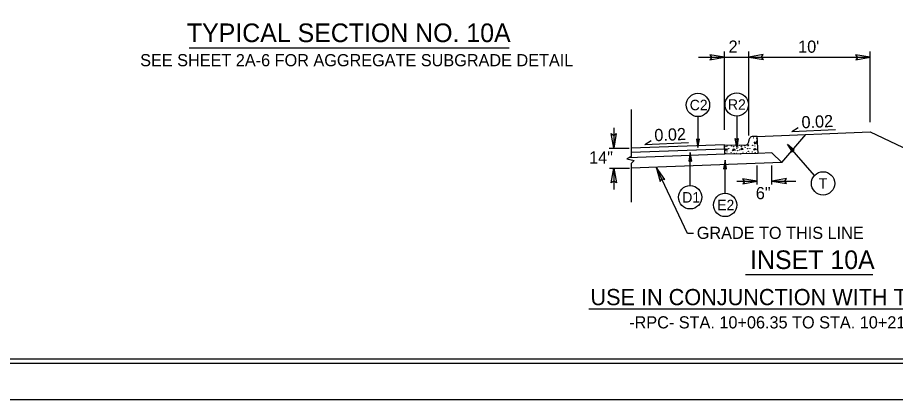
# Model space of a CAD drawing. Extents: x 573748 to 574632, y -54663 to -53209.
# Drawn here: x 573999.8 to 574108.2, y -54368.7 to -54321.5 of the extents above; entities that cross this region are included whole.
import ezdxf

# ---------------------------------------------------------------- set-up
doc = ezdxf.new("R2010")
doc.units = 0
for name, color, linetype in [('Prop Dimension', 7, 'Continuous'), ('Prop Dimension Text', 7, 'Continuous'), ('Prop Terminator CELL', 7, 'Continuous'), ('Sheet Cutting Line CELL', 7, 'Continuous'), ('Sheet Plot Border Inside CELL', 7, 'Continuous'), ('Sheet Plot Border Outside CELL', 7, 'Continuous'), ('Sheet Typical CELL', 7, 'Continuous'), ('Typical Arrow Superelevation CELL', 7, 'Continuous'), ('Typical Curb CELL', 7, 'Continuous'), ('Typical Hinge Slope Arterial CELL', 7, 'Continuous'), ('Typical ID Circle CELL', 7, 'Continuous'), ('Typical Pavement Slope CELL', 7, 'Continuous'), ('Typical Terminator CELL', 7, 'Continuous'), ('Typical Text General CELL', 7, 'Continuous'), ('Typical Text ID Circle CELL', 7, 'Continuous'), ('Typical Text Label CELL', 7, 'Continuous')]:
    doc.layers.add(name, color=color, linetype=linetype)

msp = doc.modelspace()

# ---------------------------------------------------------------- linework, layer by layer
at = {"layer": 'Prop Dimension'}
for p, q in [((574087.1, -54335.39), (574087.1, -54325.7)), ((574090.1, -54336.07), (574090.1, -54325.7)), ((574105.1, -54334.43), (574105.1, -54325.7)), ((574083.9, -54326.4), (574090.1, -54326.4)), ((574090.1, -54326.4), (574105.1, -54326.4)), ((574075.57, -54332.85), (574075.57, -54338.67)), ((574073.43, -54335.14), (574073.43, -54337.64)), ((574072.84, -54337.64), (574075.34, -54337.64)), ((574075.57, -54338.67), (574075.06, -54338.97)), ((574075.06, -54338.97), (574075.93, -54339.16)), ((574075.93, -54339.16), (574075.57, -54339.51)), ((574075.57, -54339.51), (574075.57, -54344.31)), ((574091.15, -54342.14), (574091.15, -54339.79)), ((574092.97, -54342.14), (574092.97, -54339.78)), ((574072.89, -54340.11), (574075.35, -54340.11)), ((574073.43, -54340.11), (574073.43, -54342.73)), ((574088.64, -54341.72), (574091.15, -54341.72)), ((574092.97, -54341.72), (574095.91, -54341.72))]:
    msp.add_line(p, q, dxfattribs=at)
msp.add_lwpolyline([(574083.28, -54348.19), (574082.53, -54348.19), (574078.68, -54340)], dxfattribs=at)
at = {"layer": 'Prop Terminator CELL'}
for points in [[(574085.31, -54326.73), (574087.1, -54326.4), (574085.29, -54326.1), (574085.52, -54326.42)], [(574091.9, -54326.07), (574090.1, -54326.4), (574091.92, -54326.7), (574091.69, -54326.38)], [(574103.31, -54326.73), (574105.1, -54326.4), (574103.29, -54326.1), (574103.52, -54326.42)], [(574073.74, -54335.84), (574073.43, -54337.64), (574073.11, -54335.83), (574073.43, -54336.06)], [(574079.72, -54341.49), (574078.68, -54340), (574079.16, -54341.77), (574079.35, -54341.43)], [(574073.12, -54341.91), (574073.43, -54340.11), (574073.75, -54341.92), (574073.43, -54341.69)], [(574089.35, -54342.05), (574091.15, -54341.72), (574089.34, -54341.42), (574089.57, -54341.74)], [(574094.76, -54341.38), (574092.97, -54341.72), (574094.78, -54342.01), (574094.55, -54341.7)]]:
    msp.add_lwpolyline(points, close=True, dxfattribs=at)
at = {"layer": 'Sheet Cutting Line CELL'}
msp.add_line((573944.17, -54368.66), (574280.97, -54368.66), dxfattribs=at)
at = {"layer": 'Sheet Plot Border Inside CELL'}
msp.add_lwpolyline([(574280.07, -54153.15), (573946.77, -54153.15), (573946.77, -54364.17), (574280.07, -54364.17)], close=True, dxfattribs=at)
at = {"layer": 'Sheet Plot Border Outside CELL'}
msp.add_lwpolyline([(574280.97, -54148.66), (573944.17, -54148.66), (573944.17, -54368.66), (574280.97, -54368.66)], close=True, dxfattribs=at)
at = {"layer": 'Sheet Typical CELL'}
msp.add_lwpolyline([(574277.57, -54153.66), (573977.57, -54153.66), (573977.57, -54363.66), (574277.57, -54363.66)], close=True, dxfattribs=at)
at = {"layer": 'Typical Arrow Superelevation CELL'}
for p, q in [((574095.44, -54335.58), (574096.21, -54335.09)), ((574095.44, -54335.58), (574100.83, -54335.34)), ((574077.26, -54337.17), (574078.04, -54336.68)), ((574077.26, -54337.17), (574082.65, -54336.95))]:
    msp.add_line(p, q, dxfattribs=at)
at = {"layer": 'Typical Curb CELL'}
for p, q in [((574090.12, -54336.74), (574090.12, -54336.72)), ((574091.16, -54336.19), (574090.61, -54336.2)), ((574091.26, -54338.28), (574091.16, -54336.19)), ((574087.16, -54338.39), (574087.1, -54337.21)), ((574087.1, -54337.21), (574089.61, -54337.25)), ((574087.17, -54337.92), (574087.35, -54337.66)), ((574087.35, -54337.66), (574087.43, -54337.9)), ((574088.11, -54337.97), (574088.24, -54337.72)), ((574088.24, -54337.72), (574088.46, -54337.87)), ((574089.12, -54337.83), (574089.3, -54337.58)), ((574089.37, -54337.81), (574089.12, -54337.83)), ((574089.3, -54337.58), (574089.37, -54337.81)), ((574090.73, -54337.9), (574090.85, -54337.66)), ((574091.07, -54337.81), (574090.73, -54337.9)), ((574090.78, -54336.9), (574090.81, -54337.09)), ((574091.1, -54336.98), (574090.78, -54336.9)), ((574090.81, -54337.09), (574091.1, -54336.98)), ((574090.85, -54337.66), (574091.07, -54337.81)), ((574091.26, -54338.28), (574087.16, -54338.39)), ((574087.43, -54337.9), (574087.17, -54337.92)), ((574088.46, -54337.87), (574088.11, -54337.97))]:
    msp.add_line(p, q, dxfattribs=at)
for centre in [(574090.68, -54336.36), (574091.13, -54336.42), (574087.17, -54337.45), (574087.4, -54337.41), (574087.44, -54337.3), (574087.61, -54337.7), (574087.98, -54337.35), (574088.23, -54337.45), (574088.61, -54337.64), (574088.64, -54337.44), (574088.76, -54337.51), (574088.93, -54337.84), (574088.98, -54337.3), (574089.18, -54337.41), (574089.59, -54337.32), (574089.65, -54337.53), (574089.97, -54337.7), (574090.02, -54337.34), (574090.05, -54337.24), (574090.23, -54337.64), (574090.59, -54337.28), (574090.85, -54337.38), (574091.04, -54336.81), (574087.2, -54338.28), (574087.43, -54338.09), (574087.56, -54338.33), (574087.93, -54338.19), (574088.29, -54338.26), (574088.61, -54338.29), (574088.73, -54337.94), (574089.05, -54338.33), (574089.38, -54338.17), (574089.81, -54338.21), (574090.05, -54338.03), (574090.18, -54338.26), (574090.54, -54338.12), (574090.9, -54338.2)]:
    msp.add_circle(centre, 0.0168, dxfattribs=at)
for centre, start, end in [((574089.62, -54336.75), 269.0492, 1.4336), ((574090.62, -54336.7), 91.4336, 181.4336)]:
    msp.add_arc(centre, 0.502, start, end, dxfattribs=at)
at = {"layer": 'Typical Hinge Slope Arterial CELL'}
msp.add_line((574105.1, -54335.61), (574120.44, -54342.95), dxfattribs=at)
at = {"layer": 'Typical ID Circle CELL'}
for p, q in [((574083.83, -54333.75), (574083.83, -54337.57)), ((574088.61, -54333.69), (574088.61, -54337.52)), ((574098.21, -54341.01), (574094.9, -54337.19)), ((574082.86, -54342.26), (574082.86, -54338.18)), ((574087.18, -54343.21), (574087.18, -54339.13))]:
    msp.add_line(p, q, dxfattribs=at)
for centre in [(574083.83, -54332.3), (574088.61, -54332.25), (574099.28, -54341.98), (574082.86, -54343.7), (574087.18, -54344.65)]:
    msp.add_circle(centre, 1.44, dxfattribs=at)
at = {"layer": 'Typical Pavement Slope CELL'}
for p, q in [((574091.16, -54336.19), (574105.1, -54335.61)), ((574094.2, -54339.42), (574097.13, -54335.94)), ((574087.1, -54337.21), (574075.57, -54337.64)), ((574087.1, -54337.74), (574075.57, -54338.17)), ((574087.16, -54338.39), (574075.3, -54338.83)), ((574092.97, -54338.22), (574091.26, -54338.28)), ((574094.2, -54339.42), (574092.97, -54338.22)), ((574094.2, -54339.42), (574075.57, -54340.11))]:
    msp.add_line(p, q, dxfattribs=at)
at = {"layer": 'Typical Terminator CELL'}
for points in [[(574083.65, -54336.52), (574083.83, -54337.57), (574084.02, -54336.51), (574083.83, -54336.65)], [(574088.79, -54336.46), (574088.61, -54337.52), (574088.42, -54336.46), (574088.61, -54336.59)], [(574095.73, -54337.87), (574094.9, -54337.19), (574095.46, -54338.12), (574095.51, -54337.89)], [(574083.05, -54339.23), (574082.86, -54338.18), (574082.68, -54339.24), (574082.86, -54339.1)], [(574087.36, -54340.18), (574087.18, -54339.13), (574086.99, -54340.19), (574087.18, -54340.05)]]:
    msp.add_lwpolyline(points, close=True, dxfattribs=at)
at = {"layer": 'Typical Text General CELL'}
msp.add_line((574123.49, -54357.51), (574070.34, -54357.51), dxfattribs=at)
at = {"layer": 'Typical Text Label CELL'}
for p, q in [((574020.99, -54325.26), (574060.5, -54325.26)), ((574105.44, -54353.28), (574089.71, -54353.28))]:
    msp.add_line(p, q, dxfattribs=at)

# ---------------------------------------------------------------- texts
at = {"layer": 'Prop Dimension'}
msp.add_text('GRADE TO THIS LINE', height=1.5, rotation=360, dxfattribs=at).set_placement((574083.68, -54348.84))
at = {"layer": 'Prop Dimension Text'}
for s, height, p in [('TYPICAL SECTION NO. 10A', 2.3, (574020.7, -54324.54)), ("2'", 1.5, (574087.61, -54325.84)), ("10'", 1.5, (574096.2, -54325.85)), ('14"', 1.5, (574070.38, -54339.53)), ('6"', 1.5, (574090.97, -54343.93)), ('INSET 10A', 2.3, (574090.27, -54352.56))]:
    msp.add_text(s, height=height, dxfattribs=at).set_placement(p)
for rotation, p in [(2.6294, (574096.65, -54335.19)), (2.3757, (574078.47, -54336.78))]:
    msp.add_text('0.02', height=1.5, rotation=rotation, dxfattribs=at).set_placement(p)
at = {"layer": 'Typical Text General CELL'}
for s, height, p in [('SEE SHEET 2A-6 FOR AGGREGATE SUBGRADE DETAIL', 1.5, (574014.93, -54327.52)), ('USE IN CONJUNCTION WITH T.S. #10A', 2, (574070.55, -54357.02)), ('-RPC- STA. 10+06.35 TO STA. 10+21.42 RT', 1.5, (574075.33, -54359.89))]:
    msp.add_text(s, height=height, dxfattribs=at).set_placement(p)
at = {"layer": 'Typical Text ID Circle CELL'}
for s, height, p in [('C2', 1.291, (574082.81, -54332.95)), ('R2', 1.291, (574087.53, -54332.89)), ('T', 1.29, (574098.75, -54342.63)), ('D1', 1.291, (574081.89, -54344.35)), ('E2', 1.291, (574086.2, -54345.3))]:
    msp.add_text(s, height=height, dxfattribs=at).set_placement(p)

doc.saveas('drawing.dxf')
